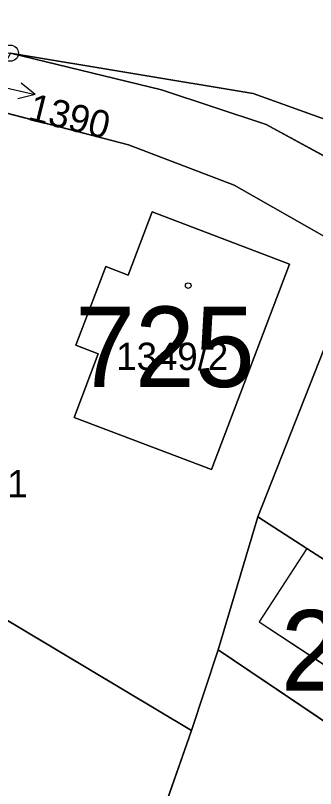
# Model space of a CAD drawing. Extents: x -689422 to -685210, y -987725 to -982160.
# Drawn here: x -686942.07 to -686923.43, y -985234.2 to -985186.18 of the extents above; entities that cross this region are included whole.
import ezdxf

# ---------------------------------------------------------------- set-up
doc = ezdxf.new("R2010")
doc.units = 0
for name, color, linetype in [('KN_Budovy', 7, 'Continuous'), ('KN_Budovy_cisla_domovni', 7, 'Continuous'), ('KN_Hranice_parcel', 7, 'Continuous'), ('KN_Hranice_parcel_vnitrni_kresba', 7, 'Continuous'), ('KN_Parcelni cisla', 7, 'Continuous'), ('KN_Parcelni cisla_sipky', 7, 'Continuous'), ('KN_Polygon parcely', 7, 'Continuous'), ('KN_POZEMKY_OSTATNI PLOCHA', 7, 'Continuous'), ('KN_POZEMKY_ZAHRADA', 7, 'Continuous'), ('KN_POZEMKY_ZASTAVENA PLOCHA', 7, 'Continuous'), ('KN_VYUZITI_13_zastavena plocha_zboreniste', 7, 'Continuous'), ('KN_VYUZITI_16_ostatni plocha_silnice', 7, 'Continuous'), ('KN_Značky bodu BP', 7, 'Continuous'), ('KN_Značky budov', 7, 'Continuous')]:
    doc.layers.add(name, color=color, linetype=linetype)

msp = doc.modelspace()

# ---------------------------------------------------------------- linework, layer by layer
at = {"layer": 'KN_Budovy'}
for points in [[(-686925.04, -985201.62), (-686933.57, -985198.38), (-686935.06, -985202.31), (-686936.46, -985201.77), (-686938.33, -985206.66), (-686936.93, -985207.2), (-686938.42, -985211.14), (-686929.9, -985214.38)], [(-686920.51, -985227.65), (-686915.03, -985231.19), (-686912.12, -985226.91), (-686923.97, -985219.28), (-686926.92, -985223.84), (-686920.75, -985227.91)]]:
    msp.add_lwpolyline(points, close=True, dxfattribs=at)
at = {"layer": 'KN_Hranice_parcel'}
for p, q in [((-686922.92, -985206.92), (-686927.01, -985217.32)), ((-686931.13, -985230.6), (-686954.7, -985216.52)), ((-686927.01, -985217.32), (-686929.47, -985225.58)), ((-686929.47, -985225.58), (-686931.13, -985230.6)), ((-686917.12, -985233.91), (-686929.47, -985225.58)), ((-686931.13, -985230.6), (-686936.08, -985244.7))]:
    msp.add_line(p, q, dxfattribs=at)
for points in [[(-686942.39, -985188.52), (-686932.99, -985190.79), (-686926.49, -985192.94), (-686918.56, -985197.28), (-686911.16, -985202.24), (-686903.75, -985209.27), (-686900.4, -985213.71)], [(-686890.22, -985231.47), (-686893.47, -985221.67), (-686902.52, -985208.56), (-686909.97, -985200.49), (-686919.7, -985193.76), (-686927.3, -985191.03), (-686942.39, -985188.52)], [(-686920.79, -985201.49), (-686922.62, -985200.06), (-686928.49, -985196.72), (-686935.04, -985194.21), (-686944.21, -985191.84)], [(-686925.04, -985201.62), (-686929.9, -985214.38), (-686938.42, -985211.14), (-686936.93, -985207.2), (-686938.33, -985206.66), (-686936.46, -985201.77), (-686935.06, -985202.31), (-686933.57, -985198.38), (-686925.04, -985201.62)], [(-686912.12, -985226.91), (-686923.97, -985219.28), (-686927.01, -985217.32)]]:
    msp.add_lwpolyline(points, dxfattribs=at)
at = {"layer": 'KN_Hranice_parcel_vnitrni_kresba'}
for p, q in [((-686923.97, -985219.28), (-686926.92, -985223.84)), ((-686926.92, -985223.84), (-686920.75, -985227.91))]:
    msp.add_line(p, q, dxfattribs=at)
at = {"layer": 'KN_Parcelni cisla_sipky'}
for p, q in [((-686943.77, -985190.41), (-686940.846, -985191.085)), ((-686940.846, -985191.085), (-686941.709, -985190.372)), ((-686940.846, -985191.085), (-686941.934, -985191.348))]:
    msp.add_line(p, q, dxfattribs=at)
at = {"layer": 'KN_Polygon parcely'}
msp.add_lwpolyline([(-686888.63, -985214.09), (-686892.4, -985208.41), (-686900.09, -985198.91), (-686915.89, -985187.05), (-686921.01, -985184.33), (-686931.56, -985180.87), (-686944.18, -985179.11), (-686946.45, -985178.92), (-686954.19, -985187.15), (-686948.98, -985187.57), (-686942.39, -985188.52), (-686927.3, -985191.03), (-686919.7, -985193.76), (-686909.97, -985200.49), (-686902.52, -985208.56), (-686893.47, -985221.67), (-686890.22, -985231.47)], dxfattribs=at)
for points in [[(-686900.4, -985213.71), (-686903.75, -985209.27), (-686911.16, -985202.24), (-686918.56, -985197.28), (-686926.49, -985192.94), (-686932.99, -985190.79), (-686942.39, -985188.52), (-686944.21, -985191.84), (-686935.04, -985194.21), (-686928.49, -985196.72), (-686922.62, -985200.06), (-686920.79, -985201.49), (-686917.36, -985204.17), (-686904.24, -985217.1)], [(-686919.7, -985193.76), (-686927.3, -985191.03), (-686942.39, -985188.52), (-686932.99, -985190.79), (-686926.49, -985192.94), (-686918.56, -985197.28), (-686911.16, -985202.24), (-686903.75, -985209.27), (-686900.4, -985213.71), (-686898.18, -985217.45), (-686894.89, -985222.56), (-686895.63, -985222.98), (-686893.24, -985227.36), (-686891.03, -985231.81), (-686888.93, -985236.41), (-686890.22, -985231.47), (-686893.47, -985221.67), (-686902.52, -985208.56), (-686909.97, -985200.49)], [(-686935.04, -985194.21), (-686944.21, -985191.84), (-686947.46, -985199.48), (-686954.7, -985216.52), (-686931.13, -985230.6), (-686929.47, -985225.58), (-686927.01, -985217.32), (-686922.92, -985206.92), (-686920.79, -985201.49), (-686922.62, -985200.06), (-686928.49, -985196.72)], [(-686925.04, -985201.62), (-686929.9, -985214.38), (-686938.42, -985211.14), (-686936.93, -985207.2), (-686938.33, -985206.66), (-686936.46, -985201.77), (-686935.06, -985202.31), (-686933.57, -985198.38)], [(-686925.04, -985201.62), (-686933.57, -985198.38), (-686935.06, -985202.31), (-686936.46, -985201.77), (-686938.33, -985206.66), (-686936.93, -985207.2), (-686938.42, -985211.14), (-686929.9, -985214.38)], [(-686906.34, -985217.84), (-686922.92, -985206.92), (-686927.01, -985217.32), (-686923.97, -985219.28), (-686912.12, -985226.91)], [(-686962.02, -985242.93), (-686957.89, -985234.01), (-686950.83, -985237.24), (-686952.29, -985240.42), (-686936.08, -985244.7), (-686931.13, -985230.6), (-686954.7, -985216.52), (-686965.46, -985241.91), (-686969.15, -985250.6), (-686962.81, -985252.28), (-686960.09, -985253.86), (-686960.36, -985264.63), (-686958.37, -985267.98), (-686948.21, -985279.54), (-686938.38, -985264.22), (-686946.36, -985260.55), (-686954.08, -985257), (-686954.98, -985246.31)], [(-686923.97, -985219.28), (-686927.01, -985217.32), (-686929.47, -985225.58), (-686917.12, -985233.91), (-686915.03, -985231.19), (-686912.12, -985226.91)], [(-686929.47, -985225.58), (-686931.13, -985230.6), (-686936.08, -985244.7), (-686928.53, -985248.42), (-686917.12, -985233.91)]]:
    msp.add_lwpolyline(points, close=True, dxfattribs=at)
at = {"layer": 'KN_POZEMKY_OSTATNI PLOCHA'}
for p, q in [((-686942.39, -985188.52), (-686932.99, -985190.79)), ((-686932.99, -985190.79), (-686942.39, -985188.52)), ((-686942.39, -985188.52), (-686927.3, -985191.03)), ((-686927.3, -985191.03), (-686942.39, -985188.52)), ((-686932.99, -985190.79), (-686926.49, -985192.94)), ((-686926.49, -985192.94), (-686932.99, -985190.79)), ((-686927.3, -985191.03), (-686919.7, -985193.76)), ((-686919.7, -985193.76), (-686927.3, -985191.03)), ((-686935.04, -985194.21), (-686944.21, -985191.84)), ((-686926.49, -985192.94), (-686918.56, -985197.28)), ((-686918.56, -985197.28), (-686926.49, -985192.94)), ((-686928.49, -985196.72), (-686935.04, -985194.21)), ((-686922.62, -985200.06), (-686928.49, -985196.72))]:
    msp.add_line(p, q, dxfattribs=at)
at = {"layer": 'KN_POZEMKY_ZAHRADA'}
for p, q in [((-686944.21, -985191.84), (-686935.04, -985194.21)), ((-686935.04, -985194.21), (-686928.49, -985196.72)), ((-686928.49, -985196.72), (-686922.62, -985200.06)), ((-686933.57, -985198.38), (-686935.06, -985202.31)), ((-686925.04, -985201.62), (-686933.57, -985198.38)), ((-686929.9, -985214.38), (-686925.04, -985201.62)), ((-686936.46, -985201.77), (-686938.33, -985206.66)), ((-686935.06, -985202.31), (-686936.46, -985201.77)), ((-686938.33, -985206.66), (-686936.93, -985207.2)), ((-686922.92, -985206.92), (-686927.01, -985217.32)), ((-686936.93, -985207.2), (-686938.42, -985211.14)), ((-686938.42, -985211.14), (-686929.9, -985214.38)), ((-686931.13, -985230.6), (-686954.7, -985216.52)), ((-686954.7, -985216.52), (-686931.13, -985230.6)), ((-686927.01, -985217.32), (-686929.47, -985225.58)), ((-686929.47, -985225.58), (-686931.13, -985230.6)), ((-686931.13, -985230.6), (-686929.47, -985225.58)), ((-686929.47, -985225.58), (-686917.12, -985233.91)), ((-686936.08, -985244.7), (-686931.13, -985230.6)), ((-686931.13, -985230.6), (-686936.08, -985244.7))]:
    msp.add_line(p, q, dxfattribs=at)
at = {"layer": 'KN_POZEMKY_ZASTAVENA PLOCHA'}
for p, q in [((-686935.06, -985202.31), (-686933.57, -985198.38)), ((-686933.57, -985198.38), (-686925.04, -985201.62)), ((-686925.04, -985201.62), (-686929.9, -985214.38)), ((-686938.33, -985206.66), (-686936.46, -985201.77)), ((-686936.46, -985201.77), (-686935.06, -985202.31)), ((-686936.93, -985207.2), (-686938.33, -985206.66)), ((-686927.01, -985217.32), (-686922.92, -985206.92)), ((-686938.42, -985211.14), (-686936.93, -985207.2)), ((-686929.9, -985214.38), (-686938.42, -985211.14)), ((-686929.47, -985225.58), (-686927.01, -985217.32)), ((-686923.97, -985219.28), (-686927.01, -985217.32)), ((-686927.01, -985217.32), (-686923.97, -985219.28)), ((-686912.12, -985226.91), (-686923.97, -985219.28)), ((-686923.97, -985219.28), (-686912.12, -985226.91)), ((-686917.12, -985233.91), (-686929.47, -985225.58))]:
    msp.add_line(p, q, dxfattribs=at)
at = {"layer": 'KN_VYUZITI_13_zastavena plocha_zboreniste'}
for p, q in [((-686927.01, -985217.32), (-686922.92, -985206.92)), ((-686923.97, -985219.28), (-686927.01, -985217.32)), ((-686912.12, -985226.91), (-686923.97, -985219.28))]:
    msp.add_line(p, q, dxfattribs=at)
at = {"layer": 'KN_VYUZITI_16_ostatni plocha_silnice'}
for p, q in [((-686942.39, -985188.52), (-686932.99, -985190.79)), ((-686932.99, -985190.79), (-686942.39, -985188.52)), ((-686942.39, -985188.52), (-686927.3, -985191.03)), ((-686927.3, -985191.03), (-686942.39, -985188.52)), ((-686932.99, -985190.79), (-686926.49, -985192.94)), ((-686926.49, -985192.94), (-686932.99, -985190.79)), ((-686927.3, -985191.03), (-686919.7, -985193.76)), ((-686919.7, -985193.76), (-686927.3, -985191.03)), ((-686935.04, -985194.21), (-686944.21, -985191.84)), ((-686926.49, -985192.94), (-686918.56, -985197.28)), ((-686918.56, -985197.28), (-686926.49, -985192.94)), ((-686928.49, -985196.72), (-686935.04, -985194.21)), ((-686922.62, -985200.06), (-686928.49, -985196.72))]:
    msp.add_line(p, q, dxfattribs=at)
at = {"layer": 'KN_Značky bodu BP'}
msp.add_circle((-686942.39, -985188.52), 0.5, dxfattribs=at)
at = {"layer": 'KN_Značky budov'}
msp.add_circle((-686931.337, -985202.959), 0.175, dxfattribs=at)

# ---------------------------------------------------------------- texts
at = {"layer": 'KN_Budovy_cisla_domovni'}
for s, p in [('725', (-686938.363, -985209.254)), ('247', (-686925.588, -985228.109))]:
    msp.add_text(s, height=5, dxfattribs=at).set_placement(p)
at = {"layer": 'KN_Parcelni cisla'}
msp.add_text('1390', height=1.7, rotation=346, dxfattribs=at).set_placement((-686941.361, -985192.645))
for s, p in [('1349/2', (-686935.807, -985208.2)), ('1349/1', (-686948.267, -985216.11))]:
    msp.add_text(s, height=1.7, dxfattribs=at).set_placement(p)

doc.saveas('drawing.dxf')
